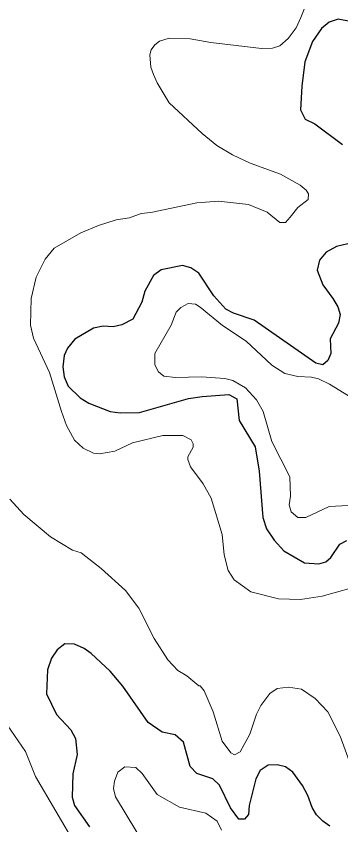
# Model space of a CAD drawing. Extents: x 294.2 to 320.3, y 7482.7 to 7510.7.
# Drawn here: x 318.102 to 318.87, y 7486.511 to 7488.425 of the extents above; entities that cross this region are included whole.
import ezdxf

# ---------------------------------------------------------------- set-up
doc = ezdxf.new("R2010")
doc.units = 0
doc.header["$LTSCALE"] = 0.032
doc.layers.add('1', color=7, linetype='Continuous', lineweight=25)
doc.layers.add('2', color=7, linetype='Continuous', lineweight=13)

msp = doc.modelspace()

# ---------------------------------------------------------------- linework, layer by layer
at = {"layer": '1'}
for points in [[(318.8921, 7488.4126), (318.8638, 7488.418), (318.8422, 7488.4115), (318.8239, 7488.3965), (318.8028, 7488.3653), (318.7851, 7488.3174), (318.7773, 7488.2599), (318.7746, 7488.2034), (318.7857, 7488.1814), (318.8084, 7488.1701), (318.8738, 7488.1212)], [(318.8866, 7487.8862), (318.8594, 7487.8798), (318.835, 7487.8665), (318.8194, 7487.8477), (318.8139, 7487.824), (318.8272, 7487.789), (318.8511, 7487.7567), (318.8626, 7487.7371), (318.8682, 7487.7193), (318.8643, 7487.6983), (318.8443, 7487.6612), (318.8465, 7487.6268), (318.8393, 7487.6101), (318.8276, 7487.5998), (318.8104, 7487.6041), (318.6651, 7487.7058), (318.6158, 7487.7225), (318.598, 7487.7316), (318.5692, 7487.7633), (318.5337, 7487.8171), (318.5148, 7487.83), (318.4954, 7487.8354), (318.445, 7487.8246), (318.4272, 7487.8112), (318.4061, 7487.7746), (318.3994, 7487.7483), (318.3778, 7487.7085), (318.3523, 7487.6945), (318.3318, 7487.6897), (318.3079, 7487.6913), (318.2846, 7487.687), (318.2408, 7487.6607), (318.2236, 7487.6397), (318.2153, 7487.6225), (318.2125, 7487.5951), (318.2159, 7487.5715), (318.2247, 7487.5499), (318.2536, 7487.522), (318.2741, 7487.5096), (318.3246, 7487.4897), (318.3479, 7487.4865), (318.394, 7487.4875), (318.5099, 7487.5204), (318.5421, 7487.5247), (318.6048, 7487.5296), (318.6242, 7487.5199), (318.6292, 7487.4682), (318.6674, 7487.4058), (318.6768, 7487.3483), (318.6857, 7487.2386), (318.694, 7487.2122), (318.7123, 7487.1848), (318.7351, 7487.16), (318.7839, 7487.1316), (318.8177, 7487.1289), (318.8343, 7487.1338), (318.846, 7487.144), (318.8671, 7487.1757), (318.8837, 7487.1843)], [(318.8436, 7486.5084), (318.827, 7486.5197), (318.812, 7486.5348), (318.802, 7486.552), (318.7921, 7486.5805), (318.7793, 7486.6042), (318.756, 7486.6359), (318.7393, 7486.6488), (318.7194, 7486.6531), (318.6977, 7486.6526), (318.6789, 7486.6402), (318.6689, 7486.6203), (318.6534, 7486.5569), (318.6511, 7486.5353), (318.6423, 7486.5246), (318.6284, 7486.5246), (318.6089, 7486.5515), (318.5829, 7486.6053), (318.5668, 7486.6203), (318.5292, 7486.6324), (318.5139, 7486.649), (318.4981, 7486.707), (318.4781, 7486.7242), (318.447, 7486.7307), (318.4143, 7486.7538), (318.3544, 7486.8393), (318.3245, 7486.8748), (318.2795, 7486.9168), (318.2629, 7486.9286), (318.2402, 7486.9388), (318.2174, 7486.9393), (318.1986, 7486.9254), (318.1858, 7486.906), (318.1758, 7486.8781), (318.1741, 7486.8216), (318.1975, 7486.7727), (318.2313, 7486.7361), (318.2424, 7486.7157), (318.2462, 7486.6775), (318.2357, 7486.6318), (318.2341, 7486.5764), (318.2402, 7486.557), (318.2751, 7486.5065)]]:
    msp.add_lwpolyline(points, dxfattribs=at)
at = {"layer": '2'}
for points in [[(318.3388, 7487.9431), (318.3698, 7487.9481), (318.3974, 7487.9582), (318.4204, 7487.9604), (318.5292, 7487.9834), (318.5803, 7487.9878), (318.6518, 7487.9796), (318.6958, 7487.961), (318.7259, 7487.9367), (318.7386, 7487.9367), (318.7501, 7487.9496), (318.768, 7487.9725), (318.7929, 7487.9917), (318.7935, 7488.0051), (318.7878, 7488.0134), (318.7737, 7488.0255), (318.7272, 7488.0517), (318.6556, 7488.0772), (318.6135, 7488.097), (318.5764, 7488.1194), (318.5419, 7488.1475), (318.4641, 7488.2203), (318.4354, 7488.2675), (318.4271, 7488.2873), (318.4206, 7488.3045), (318.4181, 7488.3339), (318.4213, 7488.3454), (318.4296, 7488.3575), (318.4411, 7488.3658), (318.4641, 7488.3729), (318.5139, 7488.3716), (318.5624, 7488.3627), (318.6825, 7488.3486), (318.708, 7488.3499), (318.7259, 7488.355), (318.745, 7488.3722), (318.7641, 7488.3978), (318.7756, 7488.422), (318.7904, 7488.4591)], [(318.1378, 7487.7567), (318.1493, 7487.8078), (318.1704, 7487.85), (318.1921, 7487.8761), (318.2547, 7487.9125), (318.2968, 7487.9298), (318.3388, 7487.9431)], [(318.8932, 7487.0717), (318.8255, 7487.0525), (318.7744, 7487.0448), (318.7226, 7487.0458), (318.6571, 7487.0631), (318.6179, 7487.0908), (318.6032, 7487.1132), (318.5937, 7487.1502), (318.5892, 7487.1987), (318.5631, 7487.2843), (318.5439, 7487.3187), (318.5145, 7487.3583), (318.5081, 7487.3756), (318.5081, 7487.3826), (318.5203, 7487.4049), (318.5209, 7487.4132), (318.5158, 7487.4222), (318.496, 7487.4324), (318.4488, 7487.4324), (318.3773, 7487.4158), (318.3351, 7487.396), (318.2994, 7487.3896), (318.2847, 7487.3909), (318.2604, 7487.4024), (318.24, 7487.4215), (318.2208, 7487.4567), (318.2093, 7487.4899), (318.1812, 7487.5818), (318.1429, 7487.6635), (318.1359, 7487.6942), (318.1378, 7487.7567)], [(318.8982, 7487.5205), (318.8434, 7487.5543), (318.817, 7487.5669), (318.8004, 7487.5708), (318.768, 7487.5722), (318.7374, 7487.5799), (318.7066, 7487.599), (318.694, 7487.6107), (318.6463, 7487.6558), (318.5898, 7487.6935), (318.5375, 7487.7363), (318.526, 7487.7433), (318.5088, 7487.7452), (318.4915, 7487.7357)], [(318.4915, 7487.7357), (318.4807, 7487.7248), (318.4686, 7487.6942), (318.4303, 7487.6265), (318.4296, 7487.5997), (318.4384, 7487.5836), (318.4511, 7487.5736)], [(318.4511, 7487.5736), (318.4786, 7487.5702), (318.5401, 7487.5714), (318.5952, 7487.5678), (318.6142, 7487.5633), (318.644, 7487.5455), (318.6704, 7487.5168), (318.6859, 7487.4896), (318.7065, 7487.4186), (318.7496, 7487.3353), (318.7508, 7487.2894), (318.7475, 7487.2689), (318.752, 7487.2523), (318.768, 7487.2383), (318.7872, 7487.2383), (318.8421, 7487.2645), (318.9327, 7487.2696)], [(318.0874, 7487.2817), (318.1199, 7487.2459), (318.1831, 7487.193), (318.2349, 7487.161), (318.2559, 7487.1553), (318.3032, 7487.1182), (318.3606, 7487.0659), (318.3919, 7487.0238), (318.4283, 7486.9523), (318.4606, 7486.9016), (318.4847, 7486.8765), (318.5054, 7486.8643), (318.5337, 7486.8405), (318.5375, 7486.8405), (318.5465, 7486.8284), (318.5682, 7486.7786), (318.5892, 7486.7096), (318.6096, 7486.6815), (318.6186, 7486.6771), (318.632, 7486.6841), (318.655, 7486.7262), (318.6703, 7486.7735), (318.6805, 7486.7939), (318.7022, 7486.822), (318.7195, 7486.8341), (318.7463, 7486.8373), (318.777, 7486.8322), (318.8088, 7486.8105), (318.8389, 7486.7786), (318.8682, 7486.7211), (318.8951, 7486.6477)], [(318.2438, 7486.4619), (318.1474, 7486.6254), (318.1238, 7486.6847), (318.0625, 7486.7728), (318.0472, 7486.8156), (318.0414, 7486.8552)], [(318.5879, 7486.4989), (318.5771, 7486.52), (318.5509, 7486.5385), (318.4884, 7486.5532), (318.4358, 7486.5834), (318.4002, 7486.6324), (318.3847, 7486.6469), (318.3594, 7486.6486), (318.3422, 7486.6358), (318.3347, 7486.6149), (318.3324, 7486.5971), (318.337, 7486.5774), (318.3875, 7486.4938)]]:
    msp.add_lwpolyline(points, dxfattribs=at)

doc.saveas('drawing.dxf')
